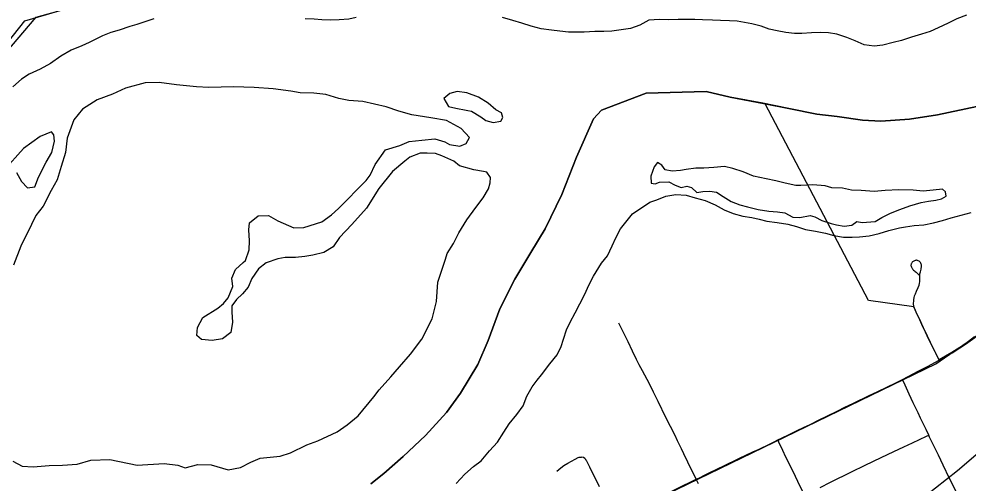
# Model space of a CAD drawing. Extents: x 0 to 34, y 0 to 22.
# Drawn here: x 2.667 to 3.943, y 17.759 to 18.383 of the extents above; entities that cross this region are included whole.
import ezdxf

# ---------------------------------------------------------------- set-up
doc = ezdxf.new("R2010")
doc.units = 0
for name, color, linetype in [('GM_X_City_Street', 7, 'Continuous'), ('GM_X_Corporation', 7, 'Continuous'), ('GM_X_County_Road', 7, 'Continuous'), ('GM_X_Major_River', 7, 'Continuous'), ('GM_X_Rail_Line', 7, 'Continuous'), ('GM_X_State_Route', 7, 'Continuous'), ('GM_X_Township_Road', 7, 'Continuous')]:
    doc.layers.add(name, color=color, linetype=linetype)

msp = doc.modelspace()

# ---------------------------------------------------------------- linework, layer by layer
at = {"layer": 'GM_X_City_Street'}
for points in [[(3.5806, 17.7579), (3.5775, 17.7643), (3.5663, 17.7871), (3.5609, 17.7983), (3.5578, 17.8051), (3.5526, 17.8161), (3.5492, 17.823), (3.5431, 17.8352), (3.5369, 17.8475), (3.5263, 17.8688), (3.5202, 17.8813), (3.5147, 17.8924), (3.5052, 17.91), (3.5009, 17.9182), (3.4973, 17.9251), (3.4918, 17.9363), (3.4858, 17.9489), (3.4769, 17.967), (3.4736, 17.9741)], [(3.7444, 17.7534), (3.7583, 17.7602), (3.7866, 17.7743), (3.805, 17.7832), (3.8263, 17.7936), (3.8434, 17.8016), (3.8567, 17.8079), (3.8684, 17.8134), (3.8874, 17.8222), (3.8904, 17.8236)], [(3.7204, 17.7484), (3.7142, 17.7611), (3.7078, 17.7745), (3.6983, 17.7941), (3.6941, 17.8028), (3.6886, 17.8141), (3.6872, 17.8171)], [(3.39, 17.7752), (3.3926, 17.7776), (3.3955, 17.7798), (3.3996, 17.7827), (3.405, 17.786), (3.4146, 17.7915), (3.4188, 17.7934), (3.4203, 17.7939), (3.4219, 17.7942), (3.4234, 17.7941)], [(3.4473, 17.754), (3.4346, 17.7804), (3.4305, 17.7884), (3.4296, 17.7897), (3.4289, 17.791), (3.4275, 17.7923), (3.4259, 17.7934), (3.4234, 17.7941)]]:
    msp.add_lwpolyline(points, dxfattribs=at)
at = {"layer": 'GM_X_Corporation'}
for points in [[(3.1397, 17.7579), (3.1573, 17.7718), (3.1833, 17.7947), (3.2135, 17.8232), (3.2415, 17.8541), (3.2604, 17.8801), (3.2839, 17.9186), (3.2979, 17.9508), (3.3132, 17.9936), (3.3337, 18.0332), (3.3553, 18.0691), (3.3742, 18.1012), (3.3967, 18.147), (3.4166, 18.1973), (3.4395, 18.2491), (3.4503, 18.2604), (3.5104, 18.2833), (3.5909, 18.2858), (3.6234, 18.2783), (3.6672, 18.2699), (3.702, 18.2628), (3.7398, 18.2553), (3.767, 18.2521), (3.8011, 18.2473), (3.8261, 18.2457), (3.8644, 18.2485), (3.9021, 18.2543), (3.955, 18.2655)], [(3.955, 18.2655), (3.9021, 18.2543), (3.8644, 18.2485), (3.8261, 18.2457), (3.8011, 18.2473), (3.767, 18.2521), (3.7398, 18.2553), (3.702, 18.2628), (3.6672, 18.2699), (3.6234, 18.2783), (3.5909, 18.2858), (3.5104, 18.2833), (3.4503, 18.2604), (3.4395, 18.2491), (3.4166, 18.1973), (3.3967, 18.147), (3.3742, 18.1012), (3.3553, 18.0691), (3.3337, 18.0332), (3.3132, 17.9936), (3.2979, 17.9508), (3.2839, 17.9186), (3.2604, 17.8801), (3.2415, 17.8541), (3.2135, 17.8232), (3.1833, 17.7947), (3.1573, 17.7718), (3.1397, 17.7579)], [(3.9521, 17.9557), (3.9397, 17.9465), (3.932, 17.9413), (3.9215, 17.9348), (3.9043, 17.9247), (3.899, 17.9354), (3.8925, 17.9487), (3.8883, 17.9572), (3.881, 17.9728), (3.8782, 17.9792), (3.8745, 17.9868), (3.8724, 17.9914), (3.8705, 17.9961), (3.8093, 18.0048), (3.6701, 18.2693), (3.6234, 18.2783), (3.5909, 18.2858), (3.5104, 18.2833), (3.4503, 18.2604), (3.4396, 18.2491), (3.4166, 18.1973), (3.3967, 18.147), (3.3742, 18.1012), (3.3553, 18.0691), (3.3337, 18.0332), (3.3132, 17.9936), (3.2979, 17.9508), (3.2839, 17.9186), (3.2604, 17.8801), (3.2415, 17.8541), (3.2135, 17.8232), (3.1833, 17.7947), (3.1573, 17.7718), (3.1397, 17.7579)], [(3.1397, 17.7579), (3.1573, 17.7718), (3.1833, 17.7947), (3.2135, 17.8232), (3.2415, 17.8541), (3.2604, 17.8801), (3.2839, 17.9186), (3.2979, 17.9508), (3.3132, 17.9936), (3.3337, 18.0332), (3.3553, 18.0691), (3.3742, 18.1012), (3.3967, 18.147), (3.4166, 18.1973), (3.4395, 18.2491), (3.4503, 18.2604), (3.5104, 18.2833), (3.5909, 18.2858), (3.6234, 18.2783), (3.6701, 18.2693), (3.702, 18.2628), (3.7398, 18.2553), (3.767, 18.2521), (3.8011, 18.2473), (3.8261, 18.2457), (3.8644, 18.2485), (3.9021, 18.2543), (3.955, 18.2655)], [(3.1397, 17.7579), (3.1573, 17.7718), (3.1833, 17.7947), (3.2135, 17.8232), (3.2415, 17.8541), (3.2604, 17.8801), (3.2839, 17.9186), (3.2979, 17.9508), (3.3132, 17.9936), (3.3337, 18.0332), (3.3553, 18.0691), (3.3742, 18.1012), (3.3967, 18.147), (3.4166, 18.1973), (3.4395, 18.2491), (3.4503, 18.2604), (3.5104, 18.2833), (3.5909, 18.2858), (3.6234, 18.2783), (3.6672, 18.2699), (3.702, 18.2628), (3.7398, 18.2553), (3.767, 18.2521), (3.8011, 18.2473), (3.8261, 18.2457), (3.8644, 18.2485), (3.9021, 18.2543), (3.955, 18.2655)], [(3.955, 18.2655), (3.9021, 18.2543), (3.8644, 18.2485), (3.8261, 18.2457), (3.8011, 18.2473), (3.767, 18.2521), (3.7398, 18.2553), (3.702, 18.2628), (3.6672, 18.2699), (3.6234, 18.2783), (3.5909, 18.2858), (3.5104, 18.2833), (3.4503, 18.2604), (3.4395, 18.2491), (3.4166, 18.1973), (3.3967, 18.147), (3.3742, 18.1012), (3.3553, 18.0691), (3.3337, 18.0332), (3.3132, 17.9936), (3.2979, 17.9508), (3.2839, 17.9186), (3.2604, 17.8801), (3.2415, 17.8541), (3.2135, 17.8232), (3.1833, 17.7947), (3.1573, 17.7718), (3.1397, 17.7579)]]:
    msp.add_lwpolyline(points, dxfattribs=at)
at = {"layer": 'GM_X_County_Road'}
for points in [[(2.4305, 17.8736), (2.4308, 17.8775), (2.431, 17.8791), (2.4321, 17.8906), (2.4386, 17.9567), (2.4458, 18.0295), (2.453, 18.1019), (2.5653, 18.2435), (2.6745, 18.3806), (2.8905, 18.4446), (2.8949, 18.4457), (2.9238, 18.4527), (2.957, 18.4563), (3.0181, 18.463), (3.0739, 18.4691), (3.1297, 18.4752), (3.2316, 18.4864), (3.2663, 18.4902), (3.2835, 18.4921), (3.3388, 18.4981), (3.3968, 18.5043)], [(3.8904, 17.8236), (3.8869, 17.8311), (3.8795, 17.8462), (3.876, 17.8535), (3.8695, 17.8669), (3.8642, 17.8785), (3.8586, 17.8908), (3.8551, 17.8986)], [(3.9651, 17.6677), (3.9644, 17.6693), (3.9563, 17.6861), (3.9519, 17.6951), (3.9455, 17.7092), (3.9392, 17.7227), (3.9305, 17.7412), (3.9238, 17.7549), (3.9185, 17.7655), (3.9098, 17.7834), (3.9033, 17.7968), (3.8968, 17.8102), (3.8916, 17.8209), (3.8904, 17.8236)]]:
    msp.add_lwpolyline(points, dxfattribs=at)
at = {"layer": 'GM_X_Major_River'}
for p, q in [((3.2703, 18.2602), (3.2753, 18.2592)), ((3.7344, 18.16), (3.7185, 18.1591)), ((3.2301, 18.0292), (3.2402, 18.0601))]:
    msp.add_line(p, q, dxfattribs=at)
for points in [[(3.12, 18.385), (3.1102, 18.383), (3.0973, 18.3821), (3.0852, 18.3816), (3.0738, 18.3823), (3.0636, 18.3829), (3.0516, 18.3835)], [(3.5136, 18.3818), (3.5017, 18.3749), (3.4892, 18.3706), (3.4767, 18.3686), (3.4641, 18.367), (3.4535, 18.3665), (3.4414, 18.3664), (3.427, 18.3655), (3.4161, 18.3654), (3.4059, 18.3656), (3.3942, 18.3667), (3.3829, 18.3684), (3.3689, 18.3699), (3.3554, 18.3736), (3.343, 18.3777), (3.331, 18.3814), (3.3171, 18.3851)], [(3.9413, 18.3884), (3.928, 18.3832), (3.9166, 18.3776), (3.903, 18.3712), (3.8923, 18.3664), (3.8806, 18.3627), (3.8673, 18.3586), (3.8537, 18.3545), (3.8427, 18.3515), (3.8287, 18.3482), (3.8169, 18.3468), (3.8037, 18.3484), (3.7913, 18.3538), (3.78, 18.3585), (3.7668, 18.3628), (3.7554, 18.3644), (3.7449, 18.3652), (3.7328, 18.3645), (3.7195, 18.3635), (3.7096, 18.3639), (3.698, 18.3652), (3.6866, 18.3672), (3.6758, 18.3697), (3.6648, 18.3734), (3.6524, 18.3768), (3.6325, 18.3801), (3.6225, 18.3809), (3.6102, 18.3811), (3.5994, 18.3815), (3.5862, 18.3823), (3.5756, 18.3825), (3.5639, 18.3825), (3.5533, 18.3826), (3.5404, 18.3823), (3.528, 18.3824), (3.5136, 18.3818)], [(2.8481, 18.3835), (2.8329, 18.3787), (2.8252, 18.376), (2.8156, 18.3732), (2.8012, 18.3684), (2.7902, 18.3652), (2.7788, 18.3604), (2.7609, 18.3518), (2.7509, 18.3471), (2.7367, 18.3413), (2.7229, 18.3333), (2.7091, 18.3233), (2.695, 18.3156), (2.6801, 18.3091), (2.6697, 18.3025), (2.6581, 18.2922)], [(2.8786, 18.2948), (2.8549, 18.298), (2.8363, 18.2972), (2.8097, 18.2903), (2.7921, 18.2819), (2.7719, 18.2744), (2.752, 18.2619), (2.7403, 18.2478), (2.7315, 18.2229), (2.7291, 18.2036), (2.7234, 18.1847), (2.7181, 18.167), (2.7099, 18.1527), (2.6992, 18.1313), (2.6894, 18.119), (2.6835, 18.1069), (2.6692, 18.0776), (2.6592, 18.052)], [(3.2402, 18.0601), (3.2427, 18.0677), (3.2509, 18.0815), (3.258, 18.0958), (3.269, 18.1131), (3.2811, 18.1295), (3.2909, 18.1426), (3.2983, 18.1546), (3.3004, 18.1629), (3.3009, 18.1701), (3.2958, 18.1774), (3.2913, 18.1783), (3.2785, 18.1805), (3.2593, 18.1858), (3.2515, 18.1921), (3.2354, 18.1993), (3.2268, 18.2022), (3.2154, 18.2028), (3.2063, 18.2026), (3.1922, 18.1972), (3.1857, 18.1921), (3.1691, 18.178), (3.1505, 18.1553), (3.134, 18.1287), (3.1142, 18.1067), (3.0979, 18.0892), (3.089, 18.0769), (3.0767, 18.0692), (3.0619, 18.0657), (3.0512, 18.064), (3.0384, 18.0624), (3.0247, 18.0627), (3.0149, 18.0607), (2.9992, 18.0553), (2.9885, 18.0472), (2.9799, 18.0341), (2.9747, 18.0225), (2.9673, 18.0135), (2.9592, 18.0061), (2.953, 17.9975), (2.9528, 17.9891), (2.9536, 17.9754), (2.9514, 17.9614), (2.9403, 17.9533), (2.9262, 17.951), (2.9119, 17.9521), (2.9059, 17.9575), (2.9066, 17.9685), (2.9137, 17.9817), (2.934, 17.9945), (2.9417, 18.0008), (2.9479, 18.0083), (2.9543, 18.0233), (2.953, 18.0347), (2.9578, 18.0464), (2.9679, 18.0557), (2.9713, 18.0586), (2.9762, 18.073), (2.9768, 18.0851), (2.9756, 18.0996), (2.9766, 18.109), (2.9882, 18.1187), (3.0022, 18.1191), (3.0149, 18.1116), (3.0362, 18.1024), (3.0498, 18.1028), (3.0738, 18.1103), (3.0869, 18.1198), (3.0962, 18.1284), (3.1337, 18.1659), (3.1391, 18.173), (3.1455, 18.1877), (3.1596, 18.2071), (3.179, 18.2131), (3.1916, 18.2185), (3.2083, 18.2204), (3.2261, 18.2219), (3.2392, 18.2178), (3.2456, 18.2143), (3.2595, 18.2124), (3.2679, 18.216), (3.2726, 18.2239), (3.2615, 18.2359), (3.2417, 18.2466), (3.2206, 18.2502), (3.195, 18.2545), (3.1774, 18.2591), (3.1605, 18.2652), (3.1292, 18.2724), (3.1104, 18.2736), (3.0968, 18.2765), (3.0795, 18.2815), (3.0633, 18.2834), (3.0448, 18.2838), (3.032, 18.286), (3.0086, 18.2895), (2.9829, 18.2909), (2.9553, 18.2919), (2.9221, 18.2911), (2.9054, 18.2919), (2.8786, 18.2948)], [(3.2753, 18.2592), (3.288, 18.2517), (3.2947, 18.2466), (3.3045, 18.2441), (3.3147, 18.2458), (3.3175, 18.2506), (3.3157, 18.2571), (3.3082, 18.2611), (3.2975, 18.2701), (3.2848, 18.2783), (3.269, 18.284), (3.2562, 18.2858), (3.2463, 18.283), (3.2382, 18.2764), (3.2441, 18.2656), (3.2542, 18.2631), (3.2681, 18.2605), (3.2703, 18.2602)], [(2.6631, 18.1769), (2.67, 18.1646), (2.6778, 18.1561), (2.688, 18.1574), (2.6929, 18.1706), (2.7031, 18.1905), (2.7106, 18.2036), (2.7143, 18.2187), (2.7134, 18.2275), (2.7101, 18.2313), (2.6948, 18.2252), (2.6725, 18.209), (2.6462, 18.1796)], [(3.7185, 18.1591), (3.7114, 18.1595), (3.697, 18.1624), (3.6846, 18.1655), (3.6718, 18.1684), (3.6545, 18.172), (3.6409, 18.1778), (3.627, 18.1822), (3.6157, 18.185), (3.6013, 18.1836), (3.5877, 18.1826), (3.5771, 18.1824), (3.5639, 18.1806), (3.5563, 18.1796), (3.5453, 18.1786), (3.5359, 18.1802), (3.5314, 18.1867), (3.5254, 18.1902), (3.5208, 18.1842), (3.5165, 18.1717), (3.5168, 18.1626), (3.5224, 18.1614), (3.5281, 18.164), (3.5406, 18.1642), (3.5492, 18.1599), (3.5575, 18.1568), (3.5651, 18.1582), (3.5711, 18.1566), (3.5782, 18.1501), (3.5866, 18.1511), (3.596, 18.1518), (3.6047, 18.1502), (3.6137, 18.1447), (3.6246, 18.1378), (3.6362, 18.1335), (3.6464, 18.1307), (3.6607, 18.1271), (3.6754, 18.125), (3.6871, 18.1238), (3.6969, 18.1225), (3.7074, 18.1167), (3.7169, 18.1162), (3.7309, 18.1191), (3.7373, 18.1171), (3.7467, 18.1124), (3.7591, 18.1081), (3.7663, 18.1065), (3.7765, 18.1045), (3.7867, 18.1059), (3.7935, 18.1111), (3.8007, 18.1095), (3.8181, 18.1108), (3.8272, 18.1164), (3.839, 18.122), (3.8516, 18.1271), (3.8648, 18.1319), (3.8804, 18.1363), (3.8902, 18.1381), (3.9001, 18.1395), (3.9077, 18.1413), (3.9138, 18.145), (3.9131, 18.1507), (3.909, 18.1545), (3.8961, 18.1532), (3.8829, 18.1518), (3.8696, 18.1531), (3.85, 18.1533), (3.8318, 18.1524), (3.8171, 18.1514), (3.7993, 18.1524), (3.7865, 18.1529), (3.7744, 18.1557), (3.7601, 18.1563), (3.751, 18.1587), (3.7344, 18.16)], [(3.515, 18.1368), (3.5244, 18.1401), (3.5366, 18.1449), (3.55, 18.1471), (3.5642, 18.1461), (3.5762, 18.1429), (3.5898, 18.139), (3.603, 18.1332), (3.6152, 18.1267), (3.6274, 18.1218), (3.6402, 18.1182), (3.6526, 18.1162), (3.6624, 18.1142), (3.6727, 18.1115), (3.6866, 18.1097), (3.7008, 18.1075), (3.7126, 18.1041), (3.7246, 18.1002), (3.7382, 18.0981), (3.7514, 18.0953), (3.7625, 18.0921), (3.7758, 18.0899), (3.7872, 18.0896), (3.7971, 18.0902), (3.8103, 18.0916), (3.8236, 18.0948), (3.8369, 18.0988), (3.8509, 18.1025), (3.8589, 18.1037), (3.8706, 18.1053), (3.8839, 18.1063), (3.8967, 18.1091), (3.9088, 18.1124), (3.9206, 18.1157), (3.9339, 18.1193), (3.9475, 18.123)], [(3.399, 17.9527), (3.4031, 17.9651), (3.4082, 17.9756), (3.4146, 17.988), (3.4209, 18), (3.4277, 18.0131), (3.4332, 18.0252), (3.4396, 18.0372), (3.4502, 18.0548), (3.458, 18.0648), (3.4644, 18.078), (3.4695, 18.0889), (3.4759, 18.1009), (3.4918, 18.121), (3.515, 18.1368)], [(3.1932, 17.9324), (3.2083, 17.9526), (3.2222, 17.98), (3.228, 18.0034), (3.2301, 18.0292)], [(3.2548, 17.7587), (3.2665, 17.7709), (3.278, 17.7813), (3.2881, 17.789), (3.2997, 17.8024), (3.3102, 17.8143), (3.3188, 17.8274), (3.3259, 17.8386), (3.3364, 17.8513), (3.3447, 17.8632), (3.3499, 17.876), (3.357, 17.8887), (3.3637, 17.8973), (3.3693, 17.9048), (3.3808, 17.9193), (3.3905, 17.9316), (3.3957, 17.9429), (3.399, 17.9527)], [(2.6583, 17.7887), (2.6706, 17.782), (2.6857, 17.7809), (2.7073, 17.7827), (2.7251, 17.7834), (2.7448, 17.7845), (2.763, 17.7898), (2.7888, 17.7907), (2.8253, 17.7834), (2.862, 17.7856), (2.8801, 17.783), (2.8899, 17.7797), (2.907, 17.7842), (2.9251, 17.7838), (2.9481, 17.7769), (2.9644, 17.7799), (2.9782, 17.7872), (2.9908, 17.7926), (3.018, 17.7954), (3.0318, 17.7997), (3.0539, 17.8106), (3.0684, 17.8159), (3.0944, 17.8279), (3.1078, 17.8374), (3.1229, 17.8496), (3.1439, 17.875), (3.1509, 17.8843), (3.1668, 17.9018), (3.1784, 17.9153), (3.1932, 17.9324)]]:
    msp.add_lwpolyline(points, dxfattribs=at)
at = {"layer": 'GM_X_Rail_Line'}
for points in [[(2.4548, 18.1102), (2.6896, 18.3855), (2.892, 18.4422), (3.3977, 18.5093), (3.6083, 18.6338), (4.2593, 19.0261), (4.3207, 19.0753), (4.358, 19.1109)], [(2.2062, 17.4096), (2.2732, 17.3488), (2.5313, 17.3027), (2.6424, 17.3112), (3.2475, 17.6036), (3.9, 17.9197), (3.9913, 17.9825), (4.338, 18.2606), (4.4008, 18.3243), (4.441, 18.3871), (4.4636, 18.4374), (4.4787, 18.4977), (4.4962, 18.5312), (4.5205, 18.5639), (4.5582, 18.5982), (4.7843, 18.8034)], [(2.353, 16.1902), (2.6222, 16.6438), (2.9361, 17.1704), (2.971, 17.2219), (2.996, 17.2545), (3.0185, 17.2798), (3.045, 17.3039), (3.0859, 17.3345), (3.1106, 17.3506), (3.1463, 17.3716), (3.364, 17.4773), (3.4226, 17.5051), (3.448, 17.5154), (3.4773, 17.5266), (3.4939, 17.5336), (3.5584, 17.5634), (3.6746, 17.6194), (3.7622, 17.6629), (3.792, 17.6803), (3.8226, 17.6987), (3.8521, 17.7181), (3.8845, 17.7412), (3.9292, 17.7762), (3.9602, 17.8024)]]:
    msp.add_lwpolyline(points, dxfattribs=at)
at = {"layer": 'GM_X_State_Route'}
for points in [[(3.9046, 17.9242), (3.9218, 17.9342), (3.9322, 17.9408), (3.9399, 17.946), (3.9524, 17.9551), (3.967, 17.9665), (3.9678, 17.9671)], [(3.8551, 17.8986), (3.877, 17.91), (3.8885, 17.9157), (3.9046, 17.9242)], [(3.5775, 17.7643), (3.5819, 17.7664), (3.5885, 17.7696), (3.5968, 17.7736), (3.6043, 17.7772), (3.6165, 17.7831), (3.632, 17.7907), (3.6376, 17.7934), (3.6432, 17.7961), (3.6538, 17.8011), (3.6621, 17.8049), (3.6761, 17.8116), (3.6826, 17.8148), (3.6872, 17.8171), (3.6925, 17.8197), (3.7036, 17.825), (3.7135, 17.8298), (3.7229, 17.8344), (3.7307, 17.8381), (3.7429, 17.8442), (3.7542, 17.8497), (3.7671, 17.8559), (3.7776, 17.8611), (3.789, 17.8668), (3.8103, 17.877), (3.821, 17.882), (3.835, 17.8887), (3.845, 17.8936), (3.8551, 17.8986)], [(3.3487, 17.6552), (3.3505, 17.656), (3.3576, 17.6595), (3.3594, 17.6603), (3.3649, 17.663), (3.3732, 17.667), (3.3813, 17.6708), (3.3938, 17.6769), (3.4132, 17.6858), (3.4139, 17.6862), (3.4275, 17.6924), (3.4421, 17.6992), (3.4593, 17.7073), (3.4677, 17.7113), (3.4795, 17.7169), (3.5029, 17.7282), (3.509, 17.7311), (3.5157, 17.7343), (3.5281, 17.7402), (3.5376, 17.7448), (3.5575, 17.7545), (3.5714, 17.7613), (3.5775, 17.7643)]]:
    msp.add_lwpolyline(points, dxfattribs=at)
at = {"layer": 'GM_X_Township_Road'}
for points in [[(3.8707, 17.9956), (3.8703, 17.9975), (3.87, 17.9997), (3.87, 18.0016), (3.8701, 18.0035), (3.8703, 18.006), (3.8707, 18.0084), (3.8714, 18.0108), (3.8724, 18.0138), (3.8738, 18.0172), (3.8762, 18.0223), (3.8773, 18.0252), (3.878, 18.0276), (3.8782, 18.0301), (3.8784, 18.0328), (3.8783, 18.0357), (3.8782, 18.0382), (3.8784, 18.0394), (3.8785, 18.0405), (3.8789, 18.0418), (3.8793, 18.0433), (3.8796, 18.0449), (3.88, 18.0467), (3.8802, 18.0477), (3.8805, 18.05), (3.8806, 18.0513), (3.8805, 18.0525), (3.8802, 18.0537), (3.8798, 18.0549), (3.8791, 18.0559), (3.8785, 18.0566), (3.8779, 18.0572), (3.8773, 18.0575), (3.8762, 18.0581), (3.8752, 18.0585), (3.8744, 18.0587), (3.8737, 18.0587), (3.873, 18.0586), (3.8719, 18.0583), (3.8713, 18.0581), (3.8703, 18.0577), (3.8692, 18.057), (3.8686, 18.0565), (3.8682, 18.056), (3.8676, 18.0554), (3.8671, 18.0546), (3.8668, 18.0539), (3.8666, 18.0532), (3.8664, 18.0523), (3.8664, 18.0517), (3.8666, 18.0507), (3.867, 18.0496), (3.8676, 18.0485), (3.868, 18.048), (3.8685, 18.0472), (3.8691, 18.0464), (3.87, 18.0456), (3.8711, 18.0446), (3.8721, 18.0437), (3.8733, 18.0427), (3.8746, 18.0415), (3.8758, 18.0403), (3.8776, 18.0385)], [(3.9046, 17.9242), (3.8993, 17.9349), (3.8927, 17.9481), (3.8885, 17.9567), (3.8812, 17.9722), (3.8784, 17.9786), (3.8747, 17.9863), (3.8727, 17.9909), (3.8707, 17.9956)]]:
    msp.add_lwpolyline(points, dxfattribs=at)

doc.saveas('drawing.dxf')
